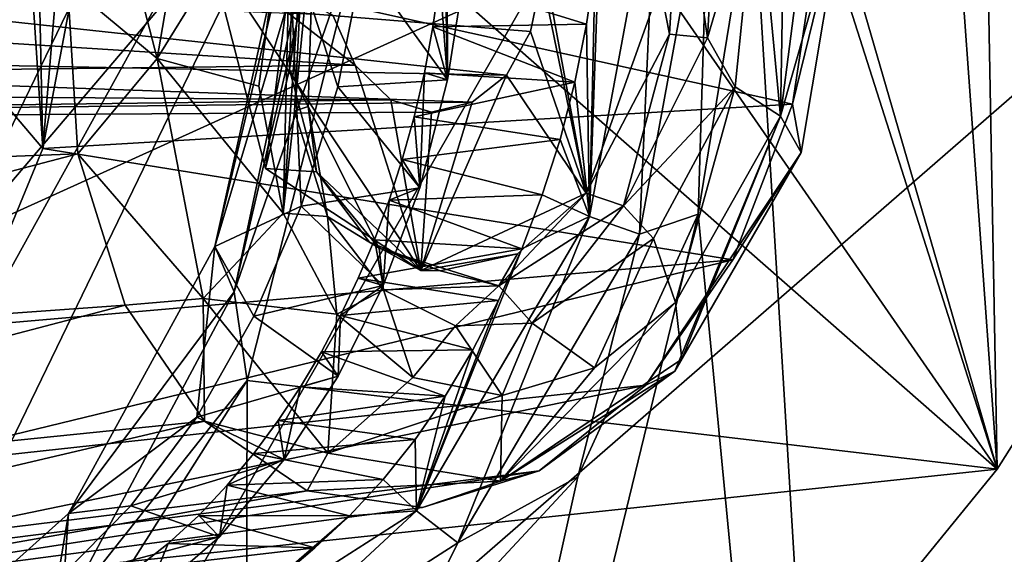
# Model space of a CAD drawing. Header units: metres. Extents: x -150 to 307, y -550 to 84.
# Tile 710 of 1056: x 241.68 to 244.61, y -41.02 to -39.43. Entities that reach past the tile are written whole.
import ezdxf

# ---------------------------------------------------------------- set-up
doc = ezdxf.new("R2010")
doc.units = ezdxf.units.M
doc.layers.add('solid_26006363', color=7, linetype='CONTINUOUS')

msp = doc.modelspace()

# ---------------------------------------------------------------- linework, layer by layer
at = {"layer": 'solid_26006363'}
for points in [[(242.674728, -34.74818, 925.894226), (244.593567, -40.769741, 929.547546), (244.048203, -33.229111, 927.266113)], [(244.464066, -33.75771, 927.882324), (244.048203, -33.229111, 927.266113), (244.593567, -40.769741, 929.547546)], [(244.464066, -33.75771, 927.882324), (244.593567, -40.769741, 929.547546), (246.502151, -37.747044, 931.241821)], [(242.689407, -38.019367, 926.61554), (244.593567, -40.769741, 929.547546), (242.674728, -34.74818, 925.894226)], [(239.905167, -41.614983, 934.861145), (240.080185, -41.769451, 935.01709), (243.883804, -35.071087, 938.406006)], [(243.604736, -35.166439, 938.157349), (239.905167, -41.614983, 934.861145), (243.883804, -35.071087, 938.406006)], [(243.883804, -35.071087, 938.406006), (240.080185, -41.769451, 935.01709), (245.380951, -35.539745, 937.731018)], [(239.815033, -41.367912, 934.588806), (239.905167, -41.614983, 934.861145), (243.604736, -35.166439, 938.157349)], [(239.815033, -41.367912, 934.588806), (243.604736, -35.166439, 938.157349), (243.179718, -35.648785, 937.58667)], [(238.037216, -41.653904, 941.060913), (241.308289, -35.439671, 943.999573), (249.718872, -36.350456, 933.973816)], [(240.080185, -41.769451, 935.01709), (241.429077, -42.450153, 934.210022), (245.380951, -35.539745, 937.731018)], [(245.380951, -35.539745, 937.731018), (241.429077, -42.450153, 934.210022), (249.327866, -35.577049, 933.357544)], [(241.429077, -42.450153, 934.210022), (245.374908, -42.486263, 929.835571), (249.327866, -35.577049, 933.357544)], [(239.815033, -41.367912, 934.588806), (243.179718, -35.648785, 937.58667), (239.967316, -41.262535, 934.258545)], [(243.179718, -35.648785, 937.58667), (243.17366, -35.876152, 937.115295), (239.967316, -41.262535, 934.258545)], [(244.314102, -46.391781, 927.016968), (243.866318, -39.011929, 924.630249), (245.489944, -35.748184, 925.867126)], [(246.819397, -43.480217, 929.249207), (244.314102, -46.391781, 927.016968), (245.489944, -35.748184, 925.867126)], [(239.967316, -41.262535, 934.258545), (243.17366, -35.876152, 937.115295), (244.593567, -40.769741, 929.547546)], [(243.17366, -35.876152, 937.115295), (246.502151, -37.747044, 931.241821), (244.593567, -40.769741, 929.547546)], [(239.4888, -42.944225, 945.590088), (243.265549, -36.437408, 948.358582), (242.725357, -36.272541, 948.475281)], [(239.4888, -42.944225, 945.590088), (242.725357, -36.272541, 948.475281), (241.148804, -38.665115, 947.360596)], [(242.981049, -42.648418, 934.280579), (238.037216, -41.653904, 941.060913), (249.718872, -36.350456, 933.973816)], [(242.981049, -42.648418, 934.280579), (249.718872, -36.350456, 933.973816), (245.673203, -43.308563, 930.369263)], [(239.4888, -42.944225, 945.590088), (239.997696, -43.175694, 945.448425), (243.265549, -36.437408, 948.358582)], [(243.265549, -36.437408, 948.358582), (239.997696, -43.175694, 945.448425), (243.686035, -36.496067, 948.03656)], [(239.997696, -43.175694, 945.448425), (240.415039, -43.255592, 945.11084), (243.686035, -36.496067, 948.03656)], [(243.686035, -36.496067, 948.03656), (240.415039, -43.255592, 945.11084), (249.619125, -38.746769, 938.586487)], [(240.104553, -40.038528, 928.258301), (242.392914, -37.542408, 930.433044), (241.545288, -38.7892, 929.681519)], [(240.104553, -40.038528, 928.258301), (240.363144, -39.067852, 928.332458), (242.392914, -37.542408, 930.433044)], [(242.689407, -38.019367, 926.61554), (242.710968, -39.116165, 926.891663), (244.593567, -40.769741, 929.547546)], [(241.671448, -38.58387, 925.852478), (241.752335, -39.815365, 926.236938), (241.714722, -38.073242, 925.786194)], [(241.752335, -39.815365, 926.236938), (241.853455, -38.611034, 926.073364), (241.714722, -38.073242, 925.786194)], [(241.671448, -38.58387, 925.852478), (241.587585, -39.622803, 925.997803), (241.752335, -39.815365, 926.236938)], [(241.752335, -39.815365, 926.236938), (241.865997, -39.213799, 926.228271), (241.853455, -38.611034, 926.073364)], [(243.966965, -38.624352, 922.554565), (243.948868, -39.719101, 922.788574), (243.878845, -38.985516, 922.535156)], [(243.966965, -38.624352, 922.554565), (244.040863, -39.003098, 922.728271), (243.948868, -39.719101, 922.788574)], [(240.415039, -43.255592, 945.11084), (247.584808, -42.654972, 936.773804), (249.619125, -38.746769, 938.586487)], [(242.228333, -38.760593, 920.785767), (242.093079, -39.547073, 920.818604), (241.905273, -38.820381, 920.884888)], [(242.228333, -38.760593, 920.785767), (242.494705, -38.896503, 920.917603), (242.093079, -39.547073, 920.818604)], [(242.093079, -39.547073, 920.818604), (241.826385, -39.3246, 920.887329), (241.905273, -38.820381, 920.884888)], [(242.093079, -39.547073, 920.818604), (242.494705, -38.896503, 920.917603), (242.395309, -39.628868, 920.97821)], [(242.468491, -40.007023, 921.152588), (242.395309, -39.628868, 920.97821), (242.494705, -38.896503, 920.917603)], [(242.535736, -39.05302, 921.001343), (242.468491, -40.007023, 921.152588), (242.494705, -38.896503, 920.917603)], [(243.731155, -39.485012, 922.563843), (243.650146, -38.928177, 922.503052), (243.762726, -38.908806, 922.44873)], [(243.878845, -38.985516, 922.535156), (243.731155, -39.485012, 922.563843), (243.762726, -38.908806, 922.44873)], [(243.380112, -40.017426, 924.556885), (243.579041, -38.943722, 924.510742), (243.528397, -40.069576, 924.558594)], [(243.413147, -39.094574, 924.63446), (243.579041, -38.943722, 924.510742), (243.380112, -40.017426, 924.556885)], [(243.528397, -40.069576, 924.558594), (243.73584, -38.939915, 924.521362), (243.703293, -40.010384, 924.671448)], [(243.579041, -38.943722, 924.510742), (243.73584, -38.939915, 924.521362), (243.528397, -40.069576, 924.558594)], [(243.650146, -38.928177, 922.503052), (243.618134, -39.474701, 922.614807), (243.590607, -39.331821, 922.675415)], [(243.731155, -39.485012, 922.563843), (243.618134, -39.474701, 922.614807), (243.650146, -38.928177, 922.503052)], [(243.73584, -38.939915, 924.521362), (243.866318, -39.011929, 924.630249), (243.703293, -40.010384, 924.671448)], [(243.878845, -38.985516, 922.535156), (243.813293, -39.631622, 922.610168), (243.731155, -39.485012, 922.563843)], [(243.948868, -39.719101, 922.788574), (243.813293, -39.631622, 922.610168), (243.878845, -38.985516, 922.535156)], [(244.141708, -39.037334, 923.060852), (243.948868, -39.719101, 922.788574), (244.040863, -39.003098, 922.728271)], [(242.957169, -39.610432, 925.261169), (242.954803, -39.010559, 925.118164), (242.947891, -39.162361, 925.145264)], [(242.957169, -39.610432, 925.261169), (243.013245, -39.259514, 925.244934), (242.954803, -39.010559, 925.118164)], [(244.314102, -46.391781, 927.016968), (243.703293, -40.010384, 924.671448), (243.866318, -39.011929, 924.630249)], [(243.133301, -39.596745, 922.268005), (237.952423, -39.497189, 927.947632), (238.180374, -39.061001, 928.107605)], [(243.204071, -39.466972, 922.331055), (243.133301, -39.596745, 922.268005), (238.180374, -39.061001, 928.107605)], [(243.23764, -39.304554, 922.360962), (243.204071, -39.466972, 922.331055), (238.180374, -39.061001, 928.107605)], [(242.535736, -39.05302, 921.001343), (242.50145, -39.704002, 921.117126), (242.468491, -40.007023, 921.152588)], [(242.560028, -39.103302, 921.079224), (242.50145, -39.704002, 921.117126), (242.535736, -39.05302, 921.001343)], [(244.010422, -39.826878, 923.092346), (243.948868, -39.719101, 922.788574), (244.141708, -39.037334, 923.060852)], [(244.141708, -39.037334, 923.060852), (244.061203, -39.170448, 923.281067), (243.983749, -39.683044, 923.285278)], [(244.010422, -39.826878, 923.092346), (244.141708, -39.037334, 923.060852), (243.983749, -39.683044, 923.285278)], [(243.397034, -39.269939, 924.662292), (243.413147, -39.094574, 924.63446), (243.380112, -40.017426, 924.556885)], [(242.322372, -40.241959, 926.651917), (242.361038, -40.505341, 926.804993), (242.710968, -39.116165, 926.891663)], [(242.581909, -39.125099, 926.697083), (242.322372, -40.241959, 926.651917), (242.710968, -39.116165, 926.891663)], [(242.581909, -39.125099, 926.697083), (242.557037, -39.128529, 926.644409), (242.322372, -40.241959, 926.651917)], [(242.710968, -39.116165, 926.891663), (242.361038, -40.505341, 926.804993), (244.593567, -40.769741, 929.547546)], [(242.487442, -39.580124, 921.287354), (242.542511, -39.689449, 921.213074), (242.560028, -39.103302, 921.079224)], [(242.498184, -39.228485, 921.200195), (242.487442, -39.580124, 921.287354), (242.560028, -39.103302, 921.079224)], [(242.560028, -39.103302, 921.079224), (242.542511, -39.689449, 921.213074), (242.50145, -39.704002, 921.117126)], [(242.264297, -40.106991, 926.096436), (242.322372, -40.241959, 926.651917), (242.557037, -39.128529, 926.644409)], [(242.473358, -39.165722, 926.23877), (242.264297, -40.106991, 926.096436), (242.557037, -39.128529, 926.644409)], [(243.370392, -39.948166, 922.479248), (243.23764, -39.304554, 922.360962), (243.220795, -39.138725, 922.345947)], [(243.590607, -39.331821, 922.675415), (243.370392, -39.948166, 922.479248), (243.220795, -39.138725, 922.345947)], [(243.983749, -39.683044, 923.285278), (244.061203, -39.170448, 923.281067), (241.865997, -39.213799, 926.228271)], [(242.473358, -39.165722, 926.23877), (242.484573, -39.182922, 926.095703), (242.264297, -40.106991, 926.096436)], [(242.484573, -39.182922, 926.095703), (242.521362, -39.986408, 925.628418), (242.264297, -40.106991, 926.096436)], [(242.484573, -39.182922, 926.095703), (242.70462, -39.25951, 925.610168), (242.631012, -39.631222, 925.645325)], [(242.484573, -39.182922, 926.095703), (242.631012, -39.631222, 925.645325), (242.521362, -39.986408, 925.628418)], [(242.957169, -39.610432, 925.261169), (242.947891, -39.162361, 925.145264), (242.934021, -39.309639, 925.16333)], [(242.682907, -39.566921, 921.866699), (236.996582, -39.205013, 926.775635), (237.216064, -39.632263, 927.131287)], [(242.682907, -39.566921, 921.866699), (242.616058, -39.417782, 921.807129), (236.996582, -39.205013, 926.775635)], [(243.983749, -39.683044, 923.285278), (241.865997, -39.213799, 926.228271), (241.752335, -39.815365, 926.236938)], [(242.248932, -39.227818, 921.480042), (242.616058, -39.417782, 921.807129), (242.682907, -39.566921, 921.866699)], [(242.878036, -40.178398, 922.040527), (242.248932, -39.227818, 921.480042), (242.682907, -39.566921, 921.866699)], [(242.878036, -40.178398, 922.040527), (242.415436, -39.874626, 921.628418), (242.248932, -39.227818, 921.480042)], [(242.498184, -39.228485, 921.200195), (242.248932, -39.227818, 921.480042), (242.415436, -39.874626, 921.628418)], [(242.498184, -39.228485, 921.200195), (242.415436, -39.874626, 921.628418), (242.487442, -39.580124, 921.287354)], [(242.631012, -39.631222, 925.645325), (242.70462, -39.25951, 925.610168), (242.957169, -39.610432, 925.261169)], [(242.70462, -39.25951, 925.610168), (243.013245, -39.259514, 925.244934), (242.957169, -39.610432, 925.261169)], [(242.934021, -39.309639, 925.16333), (243.397034, -39.269939, 924.662292), (243.371323, -39.444847, 924.678406)], [(243.371323, -39.444847, 924.678406), (243.397034, -39.269939, 924.662292), (243.380112, -40.017426, 924.556885)], [(239.301773, -39.927811, 923.437744), (239.289001, -39.33427, 923.278625), (241.826385, -39.3246, 920.887329)], [(239.301773, -39.927811, 923.437744), (241.826385, -39.3246, 920.887329), (241.856979, -39.830635, 921.008667)], [(242.093079, -39.547073, 920.818604), (241.856979, -39.830635, 921.008667), (241.826385, -39.3246, 920.887329)], [(242.913925, -39.452148, 925.173035), (242.934021, -39.309639, 925.16333), (243.371323, -39.444847, 924.678406)], [(242.957169, -39.610432, 925.261169), (242.934021, -39.309639, 925.16333), (242.913925, -39.452148, 925.173035)], [(243.370392, -39.948166, 922.479248), (243.204071, -39.466972, 922.331055), (243.23764, -39.304554, 922.360962)], [(243.618134, -39.474701, 922.614807), (243.370392, -39.948166, 922.479248), (243.590607, -39.331821, 922.675415)], [(242.913925, -39.452148, 925.173035), (243.371323, -39.444847, 924.678406), (243.336273, -39.617844, 924.682861)], [(243.336273, -39.617844, 924.682861), (243.371323, -39.444847, 924.678406), (243.380112, -40.017426, 924.556885)], [(242.888321, -39.589207, 925.17511), (242.913925, -39.452148, 925.173035), (243.336273, -39.617844, 924.682861)], [(242.957169, -39.610432, 925.261169), (242.913925, -39.452148, 925.173035), (242.888321, -39.589207, 925.17511)], [(243.370392, -39.948166, 922.479248), (243.133301, -39.596745, 922.268005), (243.204071, -39.466972, 922.331055)], [(243.481064, -39.985336, 922.403564), (243.370392, -39.948166, 922.479248), (243.618134, -39.474701, 922.614807)], [(243.481064, -39.985336, 922.403564), (243.618134, -39.474701, 922.614807), (243.731155, -39.485012, 922.563843)], [(243.030975, -39.677341, 922.176819), (237.581894, -39.738045, 927.577881), (237.952423, -39.497189, 927.947632)], [(243.030975, -39.677341, 922.176819), (237.952423, -39.497189, 927.947632), (243.133301, -39.596745, 922.268005)], [(243.813293, -39.631622, 922.610168), (243.481064, -39.985336, 922.403564), (243.731155, -39.485012, 922.563843)], [(242.093079, -39.547073, 920.818604), (242.229645, -40.261368, 921.146301), (241.856979, -39.830635, 921.008667)], [(242.093079, -39.547073, 920.818604), (242.395309, -39.628868, 920.97821), (242.468491, -40.007023, 921.152588)], [(242.093079, -39.547073, 920.818604), (242.468491, -40.007023, 921.152588), (242.229645, -40.261368, 921.146301)], [(242.78833, -39.669598, 921.960632), (242.682907, -39.566921, 921.866699), (237.216064, -39.632263, 927.131287)], [(242.487442, -39.580124, 921.287354), (242.415436, -39.874626, 921.628418), (242.567688, -39.884163, 921.469788)], [(242.487442, -39.580124, 921.287354), (242.567688, -39.884163, 921.469788), (242.542511, -39.689449, 921.213074)], [(242.878036, -40.178398, 922.040527), (242.682907, -39.566921, 921.866699), (242.78833, -39.669598, 921.960632)], [(242.85788, -39.720547, 925.170349), (242.888321, -39.589207, 925.17511), (243.336273, -39.617844, 924.682861)], [(242.874619, -39.931553, 925.240051), (242.888321, -39.589207, 925.17511), (242.85788, -39.720547, 925.170349)], [(242.874619, -39.931553, 925.240051), (242.957169, -39.610432, 925.261169), (242.888321, -39.589207, 925.17511)], [(241.587585, -39.622803, 925.997803), (241.534546, -40.344322, 926.108826), (241.752335, -39.815365, 926.236938)], [(242.631012, -39.631222, 925.645325), (242.957169, -39.610432, 925.261169), (242.874619, -39.931553, 925.240051)], [(242.85788, -39.720547, 925.170349), (243.336273, -39.617844, 924.682861), (243.292191, -39.787891, 924.675659)], [(242.878036, -40.178398, 922.040527), (243.030975, -39.677341, 922.176819), (243.133301, -39.596745, 922.268005)], [(242.878036, -40.178398, 922.040527), (243.133301, -39.596745, 922.268005), (243.370392, -39.948166, 922.479248)], [(243.292191, -39.787891, 924.675659), (243.336273, -39.617844, 924.682861), (243.380112, -40.017426, 924.556885)], [(242.78833, -39.669598, 921.960632), (237.216064, -39.632263, 927.131287), (237.581894, -39.738045, 927.577881)], [(242.521362, -39.986408, 925.628418), (242.631012, -39.631222, 925.645325), (242.874619, -39.931553, 925.240051)], [(243.813293, -39.631622, 922.610168), (243.569962, -40.082474, 922.43512), (243.481064, -39.985336, 922.403564)], [(243.635941, -40.273083, 922.55719), (243.569962, -40.082474, 922.43512), (243.813293, -39.631622, 922.610168)], [(243.948868, -39.719101, 922.788574), (243.635941, -40.273083, 922.55719), (243.813293, -39.631622, 922.610168)], [(242.909271, -39.706352, 922.06842), (242.78833, -39.669598, 921.960632), (237.581894, -39.738045, 927.577881)], [(243.030975, -39.677341, 922.176819), (242.909271, -39.706352, 922.06842), (237.581894, -39.738045, 927.577881)], [(242.878036, -40.178398, 922.040527), (242.78833, -39.669598, 921.960632), (242.909271, -39.706352, 922.06842)], [(242.878036, -40.178398, 922.040527), (242.909271, -39.706352, 922.06842), (243.030975, -39.677341, 922.176819)], [(243.806168, -40.146416, 923.172058), (243.983749, -39.683044, 923.285278), (241.752335, -39.815365, 926.236938)], [(242.50145, -39.704002, 921.117126), (242.600342, -40.017281, 921.305298), (242.468491, -40.007023, 921.152588)], [(242.542511, -39.689449, 921.213074), (242.600342, -40.017281, 921.305298), (242.50145, -39.704002, 921.117126)], [(242.542511, -39.689449, 921.213074), (242.75354, -40.111622, 921.574707), (242.600342, -40.017281, 921.305298)], [(242.567688, -39.884163, 921.469788), (242.75354, -40.111622, 921.574707), (242.542511, -39.689449, 921.213074)], [(244.010422, -39.826878, 923.092346), (243.983749, -39.683044, 923.285278), (243.806168, -40.146416, 923.172058)], [(242.822784, -39.847191, 925.159119), (242.85788, -39.720547, 925.170349), (243.292191, -39.787891, 924.675659)], [(242.874619, -39.931553, 925.240051), (242.85788, -39.720547, 925.170349), (242.822784, -39.847191, 925.159119)], [(243.655045, -40.442188, 922.742554), (243.948868, -39.719101, 922.788574), (243.634369, -40.478329, 922.809814)], [(244.010422, -39.826878, 923.092346), (243.634369, -40.478329, 922.809814), (243.948868, -39.719101, 922.788574)], [(243.655045, -40.442188, 922.742554), (243.635941, -40.273083, 922.55719), (243.948868, -39.719101, 922.788574)], [(242.822784, -39.847191, 925.159119), (243.292191, -39.787891, 924.675659), (243.239502, -39.953354, 924.657104)], [(243.239502, -39.953354, 924.657104), (243.292191, -39.787891, 924.675659), (243.380112, -40.017426, 924.556885)], [(243.806168, -40.146416, 923.172058), (241.752335, -39.815365, 926.236938), (241.534546, -40.344322, 926.108826)], [(244.010422, -39.826878, 923.092346), (243.54808, -40.519829, 922.95697), (243.634369, -40.478329, 922.809814)], [(244.010422, -39.826878, 923.092346), (243.806168, -40.146416, 923.172058), (243.54808, -40.519829, 922.95697)], [(239.441513, -40.464417, 923.728638), (239.301773, -39.927811, 923.437744), (241.856979, -39.830635, 921.008667)], [(239.441513, -40.464417, 923.728638), (241.856979, -39.830635, 921.008667), (241.99791, -40.281815, 921.239624)], [(242.229645, -40.261368, 921.146301), (241.99791, -40.281815, 921.239624), (241.856979, -39.830635, 921.008667)], [(242.783401, -39.969059, 925.141846), (242.822784, -39.847191, 925.159119), (243.239502, -39.953354, 924.657104)], [(242.874619, -39.931553, 925.240051), (242.822784, -39.847191, 925.159119), (242.783401, -39.969059, 925.141846)], [(242.567688, -39.884163, 921.469788), (242.415436, -39.874626, 921.628418), (242.878036, -40.178398, 922.040527)], [(242.567688, -39.884163, 921.469788), (242.878036, -40.178398, 922.040527), (242.725494, -40.09417, 921.718506)], [(242.567688, -39.884163, 921.469788), (242.725494, -40.09417, 921.718506), (242.75354, -40.111622, 921.574707)], [(242.521362, -39.986408, 925.628418), (242.874619, -39.931553, 925.240051), (242.76532, -40.222424, 925.181213)], [(242.76532, -40.222424, 925.181213), (242.874619, -39.931553, 925.240051), (242.783401, -39.969059, 925.141846)], [(242.739578, -40.087158, 925.118652), (242.783401, -39.969059, 925.141846), (243.178253, -40.114021, 924.627014)], [(242.76532, -40.222424, 925.181213), (242.783401, -39.969059, 925.141846), (242.739578, -40.087158, 925.118652)], [(242.783401, -39.969059, 925.141846), (243.239502, -39.953354, 924.657104), (243.178253, -40.114021, 924.627014)], [(243.165176, -40.128681, 922.253418), (242.878036, -40.178398, 922.040527), (243.370392, -39.948166, 922.479248)], [(243.109802, -40.223446, 922.026794), (243.370392, -39.948166, 922.479248), (243.481064, -39.985336, 922.403564)], [(243.165176, -40.128681, 922.253418), (243.370392, -39.948166, 922.479248), (243.109802, -40.223446, 922.026794)], [(243.178253, -40.114021, 924.627014), (243.239502, -39.953354, 924.657104), (243.380112, -40.017426, 924.556885)], [(242.264297, -40.106991, 926.096436), (242.521362, -39.986408, 925.628418), (242.381088, -40.314228, 925.562866)], [(242.381088, -40.314228, 925.562866), (242.521362, -39.986408, 925.628418), (242.76532, -40.222424, 925.181213)], [(243.109802, -40.223446, 922.026794), (243.481064, -39.985336, 922.403564), (243.209244, -40.334999, 922.079651)], [(243.209244, -40.334999, 922.079651), (243.481064, -39.985336, 922.403564), (243.569962, -40.082474, 922.43512)], [(241.552429, -48.854286, 924.556152), (243.344803, -40.792419, 924.438721), (243.703293, -40.010384, 924.671448)], [(244.314102, -46.391781, 927.016968), (241.552429, -48.854286, 924.556152), (243.703293, -40.010384, 924.671448)], [(242.229645, -40.261368, 921.146301), (242.468491, -40.007023, 921.152588), (242.627655, -40.308533, 921.407043)], [(242.600342, -40.017281, 921.305298), (242.627655, -40.308533, 921.407043), (242.468491, -40.007023, 921.152588)], [(242.600342, -40.017281, 921.305298), (242.766907, -40.235676, 921.54834), (242.627655, -40.308533, 921.407043)], [(242.75354, -40.111622, 921.574707), (242.766907, -40.235676, 921.54834), (242.600342, -40.017281, 921.305298)], [(242.865112, -40.894142, 924.17749), (243.380112, -40.017426, 924.556885), (242.988266, -40.989513, 924.156189)], [(243.178253, -40.114021, 924.627014), (243.380112, -40.017426, 924.556885), (242.865112, -40.894142, 924.17749)], [(243.380112, -40.017426, 924.556885), (243.528397, -40.069576, 924.558594), (242.988266, -40.989513, 924.156189)], [(243.528397, -40.069576, 924.558594), (243.703293, -40.010384, 924.671448), (243.344803, -40.792419, 924.438721)], [(242.691422, -40.201542, 925.0896), (242.739578, -40.087158, 925.118652), (243.178253, -40.114021, 924.627014)], [(242.76532, -40.222424, 925.181213), (242.739578, -40.087158, 925.118652), (242.691422, -40.201542, 925.0896)], [(242.988266, -40.989513, 924.156189), (243.528397, -40.069576, 924.558594), (243.344803, -40.792419, 924.438721)], [(243.209244, -40.334999, 922.079651), (243.569962, -40.082474, 922.43512), (243.394699, -40.467682, 922.325378)], [(243.635941, -40.273083, 922.55719), (243.394699, -40.467682, 922.325378), (243.569962, -40.082474, 922.43512)], [(242.264297, -40.106991, 926.096436), (242.211365, -40.614521, 925.450134), (241.82869, -40.901661, 925.801758)], [(242.264297, -40.106991, 926.096436), (241.82869, -40.901661, 925.801758), (242.322372, -40.241959, 926.651917)], [(242.264297, -40.106991, 926.096436), (242.381088, -40.314228, 925.562866), (242.211365, -40.614521, 925.450134)], [(242.691422, -40.201542, 925.0896), (243.178253, -40.114021, 924.627014), (243.109314, -40.267876, 924.58606)], [(242.725494, -40.09417, 921.718506), (242.878036, -40.178398, 922.040527), (242.935165, -40.17907, 921.992615)], [(242.725494, -40.09417, 921.718506), (242.935165, -40.17907, 921.992615), (242.75354, -40.111622, 921.574707)], [(242.75354, -40.111622, 921.574707), (243.109802, -40.223446, 922.026794), (242.766907, -40.235676, 921.54834)], [(242.935165, -40.17907, 921.992615), (243.109802, -40.223446, 922.026794), (242.75354, -40.111622, 921.574707)], [(243.109314, -40.267876, 924.58606), (243.178253, -40.114021, 924.627014), (242.865112, -40.894142, 924.17749)], [(243.806168, -40.146416, 923.172058), (241.233994, -40.771336, 925.862427), (243.54808, -40.519829, 922.95697)], [(243.806168, -40.146416, 923.172058), (241.534546, -40.344322, 926.108826), (241.233994, -40.771336, 925.862427)], [(242.935165, -40.17907, 921.992615), (242.878036, -40.178398, 922.040527), (243.165176, -40.128681, 922.253418)], [(242.935165, -40.17907, 921.992615), (243.165176, -40.128681, 922.253418), (243.109802, -40.223446, 922.026794)], [(242.63887, -40.312592, 925.054749), (242.691422, -40.201542, 925.0896), (243.109314, -40.267876, 924.58606)], [(242.76532, -40.222424, 925.181213), (242.691422, -40.201542, 925.0896), (242.63887, -40.312592, 925.054749)], [(242.381088, -40.314228, 925.562866), (242.76532, -40.222424, 925.181213), (242.63208, -40.492432, 925.09021)], [(242.766907, -40.235676, 921.54834), (242.853683, -40.496487, 921.710938), (242.627655, -40.308533, 921.407043)], [(242.63208, -40.492432, 925.09021), (242.76532, -40.222424, 925.181213), (242.63887, -40.312592, 925.054749)], [(243.109802, -40.223446, 922.026794), (242.980865, -40.34264, 921.819214), (242.766907, -40.235676, 921.54834)], [(242.766907, -40.235676, 921.54834), (242.980865, -40.34264, 921.819214), (242.853683, -40.496487, 921.710938)], [(243.109802, -40.223446, 922.026794), (243.209244, -40.334999, 922.079651), (242.980865, -40.34264, 921.819214)], [(242.322372, -40.241959, 926.651917), (241.808182, -41.205097, 926.289246), (242.361038, -40.505341, 926.804993)], [(241.82869, -40.901661, 925.801758), (241.808182, -41.205097, 926.289246), (242.322372, -40.241959, 926.651917)], [(242.229645, -40.261368, 921.146301), (242.233566, -40.627262, 921.554382), (241.99791, -40.281815, 921.239624)], [(242.229645, -40.261368, 921.146301), (242.627655, -40.308533, 921.407043), (242.601547, -40.722378, 921.682373)], [(242.229645, -40.261368, 921.146301), (242.601547, -40.722378, 921.682373), (242.233566, -40.627262, 921.554382)], [(242.63887, -40.312592, 925.054749), (243.109314, -40.267876, 924.58606), (243.033051, -40.414608, 924.534424)], [(243.033051, -40.414608, 924.534424), (243.109314, -40.267876, 924.58606), (242.865112, -40.894142, 924.17749)], [(239.698502, -40.884995, 924.125122), (239.441513, -40.464417, 923.728638), (241.99791, -40.281815, 921.239624)], [(239.698502, -40.884995, 924.125122), (241.99791, -40.281815, 921.239624), (242.233566, -40.627262, 921.554382)], [(243.115433, -40.806019, 922.291382), (243.394699, -40.467682, 922.325378), (243.635941, -40.273083, 922.55719)], [(243.655045, -40.442188, 922.742554), (243.115433, -40.806019, 922.291382), (243.635941, -40.273083, 922.55719)], [(242.211365, -40.614521, 925.450134), (242.381088, -40.314228, 925.562866), (242.63208, -40.492432, 925.09021)], [(242.581924, -40.420135, 925.014099), (242.63887, -40.312592, 925.054749), (243.033051, -40.414608, 924.534424)], [(242.63208, -40.492432, 925.09021), (242.63887, -40.312592, 925.054749), (242.581924, -40.420135, 925.014099)], [(242.601547, -40.722378, 921.682373), (242.627655, -40.308533, 921.407043), (242.853683, -40.496487, 921.710938)], [(242.980865, -40.34264, 921.819214), (243.120117, -40.55072, 922.029541), (242.853683, -40.496487, 921.710938)], [(242.980865, -40.34264, 921.819214), (243.209244, -40.334999, 922.079651), (243.120117, -40.55072, 922.029541)], [(243.209244, -40.334999, 922.079651), (243.394699, -40.467682, 922.325378), (243.120117, -40.55072, 922.029541)], [(242.581924, -40.420135, 925.014099), (243.033051, -40.414608, 924.534424), (242.95018, -40.552631, 924.472717)], [(242.95018, -40.552631, 924.472717), (243.033051, -40.414608, 924.534424), (242.865112, -40.894142, 924.17749)], [(242.520187, -40.52446, 924.967224), (242.581924, -40.420135, 925.014099), (242.95018, -40.552631, 924.472717)], [(242.63208, -40.492432, 925.09021), (242.581924, -40.420135, 925.014099), (242.520187, -40.52446, 924.967224)], [(243.655045, -40.442188, 922.742554), (243.634369, -40.478329, 922.809814), (243.115433, -40.806019, 922.291382)], [(243.115433, -40.806019, 922.291382), (243.120117, -40.55072, 922.029541), (243.394699, -40.467682, 922.325378)], [(242.211365, -40.614521, 925.450134), (242.63208, -40.492432, 925.09021), (242.471527, -40.741005, 924.963074)], [(242.471527, -40.741005, 924.963074), (242.63208, -40.492432, 925.09021), (242.520187, -40.52446, 924.967224)], [(242.601547, -40.722378, 921.682373), (242.853683, -40.496487, 921.710938), (243.120117, -40.55072, 922.029541)], [(243.115433, -40.806019, 922.291382), (243.634369, -40.478329, 922.809814), (243.230377, -40.774734, 922.657166)], [(243.634369, -40.478329, 922.809814), (243.54808, -40.519829, 922.95697), (243.230377, -40.774734, 922.657166)], [(240.85643, -41.076096, 925.499939), (243.230377, -40.774734, 922.657166), (243.54808, -40.519829, 922.95697)], [(241.233994, -40.771336, 925.862427), (240.85643, -41.076096, 925.499939), (243.54808, -40.519829, 922.95697)], [(242.361038, -40.505341, 926.804993), (241.692734, -41.561245, 926.279541), (242.354141, -43.519257, 927.550476)], [(241.808182, -41.205097, 926.289246), (241.692734, -41.561245, 926.279541), (242.361038, -40.505341, 926.804993)], [(242.361038, -40.505341, 926.804993), (242.354141, -43.519257, 927.550476), (244.593567, -40.769741, 929.547546)], [(242.453537, -40.625149, 924.913879), (242.520187, -40.52446, 924.967224), (242.95018, -40.552631, 924.472717)], [(242.471527, -40.741005, 924.963074), (242.520187, -40.52446, 924.967224), (242.453537, -40.625149, 924.913879)], [(242.453537, -40.625149, 924.913879), (242.95018, -40.552631, 924.472717), (242.860992, -40.681427, 924.401062)], [(242.601547, -40.722378, 921.682373), (243.120117, -40.55072, 922.029541), (243.115433, -40.806019, 922.291382)], [(242.860992, -40.681427, 924.401062), (242.95018, -40.552631, 924.472717), (242.865112, -40.894142, 924.17749)], [(241.82869, -40.901661, 925.801758), (242.211365, -40.614521, 925.450134), (242.015152, -40.879002, 925.291443)], [(242.015152, -40.879002, 925.291443), (242.211365, -40.614521, 925.450134), (242.471527, -40.741005, 924.963074)], [(240.046005, -41.140873, 924.585083), (239.698502, -40.884995, 924.125122), (242.233566, -40.627262, 921.554382)], [(240.046005, -41.140873, 924.585083), (242.233566, -40.627262, 921.554382), (242.539047, -40.834026, 921.919983)], [(242.601547, -40.722378, 921.682373), (242.539047, -40.834026, 921.919983), (242.233566, -40.627262, 921.554382)], [(242.381073, -40.722805, 924.853271), (242.453537, -40.625149, 924.913879), (242.860992, -40.681427, 924.401062)], [(242.471527, -40.741005, 924.963074), (242.453537, -40.625149, 924.913879), (242.381073, -40.722805, 924.853271)], [(242.381073, -40.722805, 924.853271), (242.860992, -40.681427, 924.401062), (242.765747, -40.800613, 924.319763)], [(242.765747, -40.800613, 924.319763), (242.860992, -40.681427, 924.401062), (242.865112, -40.894142, 924.17749)], [(242.301712, -40.817787, 924.784119), (242.381073, -40.722805, 924.853271), (242.765747, -40.800613, 924.319763)], [(242.471527, -40.741005, 924.963074), (242.381073, -40.722805, 924.853271), (242.301712, -40.817787, 924.784119)], [(242.601547, -40.722378, 921.682373), (243.115433, -40.806019, 922.291382), (242.539047, -40.834026, 921.919983)], [(242.015152, -40.879002, 925.291443), (242.471527, -40.741005, 924.963074), (242.27832, -40.971226, 924.794495)], [(242.27832, -40.971226, 924.794495), (242.471527, -40.741005, 924.963074), (242.301712, -40.817787, 924.784119)], [(239.967316, -41.262535, 934.258545), (244.593567, -40.769741, 929.547546), (242.354141, -43.519257, 927.550476)], [(240.443222, -41.205883, 925.056213), (242.883255, -40.883923, 922.301025), (243.230377, -40.774734, 922.657166)], [(240.85643, -41.076096, 925.499939), (240.443222, -41.205883, 925.056213), (243.230377, -40.774734, 922.657166)], [(241.552429, -48.854286, 924.556152), (242.78743, -41.393089, 923.937988), (243.344803, -40.792419, 924.438721)], [(242.988266, -40.989513, 924.156189), (243.344803, -40.792419, 924.438721), (242.78743, -41.393089, 923.937988)], [(243.115433, -40.806019, 922.291382), (243.230377, -40.774734, 922.657166), (242.883255, -40.883923, 922.301025)], [(242.216614, -40.907623, 924.707214), (242.301712, -40.817787, 924.784119), (242.665237, -40.909245, 924.229431)], [(242.27832, -40.971226, 924.794495), (242.301712, -40.817787, 924.784119), (242.216614, -40.907623, 924.707214)], [(242.301712, -40.817787, 924.784119), (242.765747, -40.800613, 924.319763), (242.665237, -40.909245, 924.229431)], [(243.115433, -40.806019, 922.291382), (242.883255, -40.883923, 922.301025), (242.539047, -40.834026, 921.919983)], [(242.665237, -40.909245, 924.229431), (242.765747, -40.800613, 924.319763), (242.865112, -40.894142, 924.17749)], [(240.443222, -41.205883, 925.056213), (240.046005, -41.140873, 924.585083), (242.539047, -40.834026, 921.919983)], [(240.443222, -41.205883, 925.056213), (242.539047, -40.834026, 921.919983), (242.883255, -40.883923, 922.301025)], [(241.796783, -41.100155, 925.089417), (242.015152, -40.879002, 925.291443), (242.27832, -40.971226, 924.794495)], [(241.82869, -40.901661, 925.801758), (242.015152, -40.879002, 925.291443), (241.796783, -41.100155, 925.089417)], [(241.82869, -40.901661, 925.801758), (241.796783, -41.100155, 925.089417), (241.250061, -41.420963, 925.249878)], [(241.82869, -40.901661, 925.801758), (241.250061, -41.420963, 925.249878), (241.808182, -41.205097, 926.289246)], [(242.125641, -40.991322, 924.622253), (242.216614, -40.907623, 924.707214), (242.562485, -41.004383, 924.132935)], [(242.27832, -40.971226, 924.794495), (242.216614, -40.907623, 924.707214), (242.125641, -40.991322, 924.622253)], [(242.170212, -41.338741, 923.473206), (242.865112, -40.894142, 924.17749), (242.256302, -41.458843, 923.419556)], [(242.665237, -40.909245, 924.229431), (242.865112, -40.894142, 924.17749), (242.170212, -41.338741, 923.473206)], [(242.562485, -41.004383, 924.132935), (242.665237, -40.909245, 924.229431), (242.170212, -41.338741, 923.473206)], [(242.216614, -40.907623, 924.707214), (242.665237, -40.909245, 924.229431), (242.562485, -41.004383, 924.132935)], [(242.865112, -40.894142, 924.17749), (242.988266, -40.989513, 924.156189), (242.256302, -41.458843, 923.419556)], [(241.796783, -41.100155, 925.089417), (242.27832, -40.971226, 924.794495), (242.054749, -41.164452, 924.582825)], [(242.054749, -41.164452, 924.582825), (242.27832, -40.971226, 924.794495), (242.125641, -40.991322, 924.622253)], [(242.031387, -41.065781, 924.531433), (242.125641, -40.991322, 924.622253), (242.562485, -41.004383, 924.132935)], [(242.054749, -41.164452, 924.582825), (242.125641, -40.991322, 924.622253), (242.031387, -41.065781, 924.531433)], [(242.256302, -41.458843, 923.419556), (242.988266, -40.989513, 924.156189), (242.78743, -41.393089, 923.937988)], [(242.031387, -41.065781, 924.531433), (242.562485, -41.004383, 924.132935), (242.458038, -41.08609, 924.030823)], [(242.458038, -41.08609, 924.030823), (242.562485, -41.004383, 924.132935), (242.170212, -41.338741, 923.473206)]]:
    msp.add_3dface(points, dxfattribs=at)

doc.saveas('drawing.dxf')
